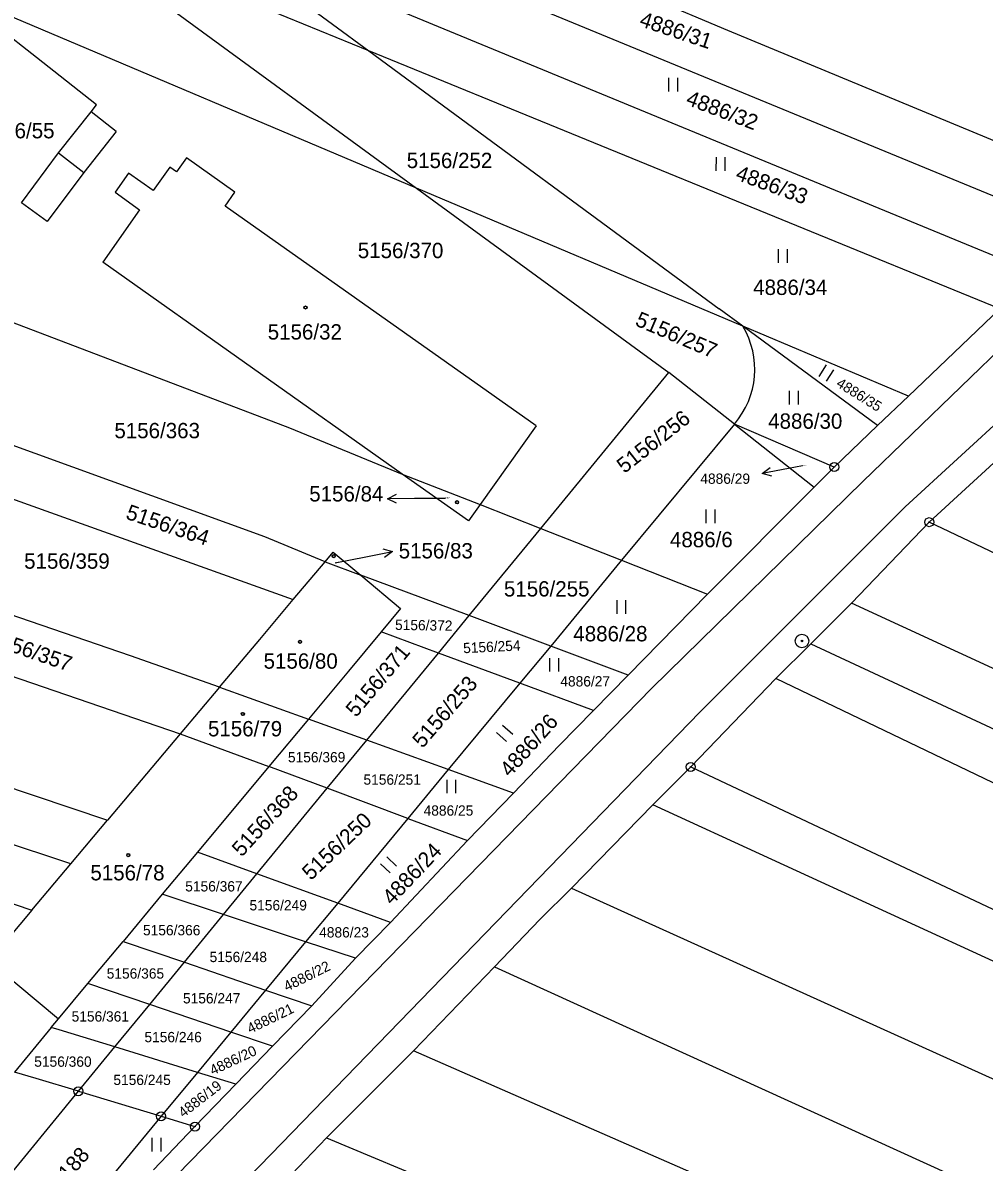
# Model space of a CAD drawing. Extents: x -593183 to -588034, y -1130415 to -1124994.
# Drawn here: x -590357.8 to -590251.3, y -1127573.6 to -1127447.3 of the extents above; entities that cross this region are included whole.
import ezdxf

# ---------------------------------------------------------------- set-up
doc = ezdxf.new("R2010")
doc.units = 0
for name, color, linetype in [('Vrstva 1', 7, 'Continuous'), ('Vrstva 16', 7, 'Continuous'), ('Vrstva 18', 7, 'Continuous'), ('Vrstva 19', 7, 'Continuous'), ('Vrstva 24', 7, 'Continuous'), ('Vrstva 25', 7, 'Continuous'), ('Vrstva 4', 7, 'Continuous')]:
    doc.layers.add(name, color=color, linetype=linetype)

msp = doc.modelspace()

# ---------------------------------------------------------------- linework, layer by layer
at = {"layer": 'Vrstva 1'}
for p, q in [((-590344.55, -1127420.76), (-590279.72, -1127448.13)), ((-590240.3, -1127470.62), (-590348.36, -1127426.07)), ((-590319.47, -1127450.41), (-590354.81, -1127435.94)), ((-590354.81, -1127435.94), (-590314.18, -1127465.64)), ((-590337.62, -1127437.03), (-590245.31, -1127475.16)), ((-590337.62, -1127437.03), (-590319.47, -1127450.41)), ((-590314.18, -1127465.64), (-590360.87, -1127445.88)), ((-590356.28, -1127451.17), (-590360.88, -1127447.56)), ((-590279.72, -1127448.13), (-590235.94, -1127466.27)), ((-590349.63, -1127456.39), (-590356.28, -1127451.17)), ((-590249.54, -1127479.03), (-590319.47, -1127450.41)), ((-590319.47, -1127450.41), (-590280.65, -1127479.01)), ((-590350.24, -1127457.17), (-590349.63, -1127456.39)), ((-590347.46, -1127459.36), (-590350.24, -1127457.17)), ((-590347.46, -1127459.36), (-590351.04, -1127463.9)), ((-590339.67, -1127462.27), (-590340.77, -1127463.82)), ((-590334.29, -1127466.08), (-590339.67, -1127462.27)), ((-590351.04, -1127463.9), (-590355.1, -1127469.32)), ((-590341.5, -1127463.3), (-590343.35, -1127465.92)), ((-590340.77, -1127463.82), (-590341.5, -1127463.3)), ((-590346.08, -1127463.98), (-590347.58, -1127466.1)), ((-590343.35, -1127465.92), (-590346.08, -1127463.98)), ((-590347.58, -1127466.1), (-590344.85, -1127468.04)), ((-590335.38, -1127467.63), (-590334.29, -1127466.08)), ((-590278.03, -1127480.94), (-590314.18, -1127465.64)), ((-590314.18, -1127465.64), (-590286.22, -1127486.08)), ((-590355.1, -1127469.32), (-590357.96, -1127467.28)), ((-590300.91, -1127491.99), (-590335.38, -1127467.63)), ((-590344.85, -1127468.04), (-590348.94, -1127473.83)), ((-590315.75, -1127497.33), (-590348.94, -1127473.83)), ((-590278.03, -1127480.94), (-590280.65, -1127479.01)), ((-590249.54, -1127479.03), (-590259.68, -1127488.71)), ((-590358.96, -1127480.48), (-590328.24, -1127492.22)), ((-590259.68, -1127488.71), (-590278.03, -1127480.94)), ((-590263.08, -1127491.96), (-590278.03, -1127480.94)), ((-590300.41, -1127503.36), (-590286.22, -1127486.08)), ((-590278.96, -1127491.8), (-590286.22, -1127486.08)), ((-590263.08, -1127491.96), (-590259.68, -1127488.71)), ((-590330.98, -1127504.3), (-590366.81, -1127491.3)), ((-590328.24, -1127492.22), (-590315.75, -1127497.33)), ((-590300.91, -1127491.99), (-590307.12, -1127500.72)), ((-590278.96, -1127491.8), (-590291.45, -1127506.89)), ((-590267.89, -1127496.55), (-590278.96, -1127491.8)), ((-590278.96, -1127491.8), (-590270.11, -1127498.77)), ((-590267.89, -1127496.55), (-590263.08, -1127491.96)), ((-590257.37, -1127502.66), (-590247.7, -1127493.75)), ((-590370.24, -1127496.02), (-590327.83, -1127511.24)), ((-590267.89, -1127496.55), (-590270.11, -1127498.77)), ((-590308.41, -1127502.53), (-590315.75, -1127497.33)), ((-590315.75, -1127497.33), (-590307.12, -1127500.72)), ((-590281.93, -1127510.63), (-590270.11, -1127498.77)), ((-590307.12, -1127500.72), (-590308.41, -1127502.53)), ((-590307.12, -1127500.72), (-590300.41, -1127503.36)), ((-590265.99, -1127511.64), (-590257.37, -1127502.66)), ((-590172.57, -1127543.17), (-590257.37, -1127502.66)), ((-590324.31, -1127507.06), (-590330.98, -1127504.3)), ((-590308.34, -1127513.02), (-590300.41, -1127503.36)), ((-590300.41, -1127503.36), (-590291.45, -1127506.89)), ((-590345.87, -1127517.46), (-590377.86, -1127506.52)), ((-590324.31, -1127507.06), (-590323.4, -1127505.98)), ((-590323.4, -1127505.98), (-590320.36, -1127508.53)), ((-590291.45, -1127506.89), (-590299.31, -1127516.39)), ((-590291.45, -1127506.89), (-590281.93, -1127510.63)), ((-590327.83, -1127511.24), (-590324.31, -1127507.06)), ((-590324.31, -1127507.06), (-590320.36, -1127508.53)), ((-590308.34, -1127513.02), (-590320.36, -1127508.53)), ((-590320.36, -1127508.53), (-590315.94, -1127512.24)), ((-590281.93, -1127510.63), (-590290.71, -1127519.6)), ((-590331.55, -1127515.66), (-590327.83, -1127511.24)), ((-590270.49, -1127516.14), (-590265.99, -1127511.64)), ((-590183.1, -1127549.93), (-590265.99, -1127511.64)), ((-590381.8, -1127511.95), (-590340.35, -1127526.11)), ((-590315.94, -1127512.24), (-590318.1, -1127514.83)), ((-590311.75, -1127517.17), (-590308.34, -1127513.02)), ((-590299.31, -1127516.39), (-590308.34, -1127513.02)), ((-590336, -1127520.94), (-590331.55, -1127515.66)), ((-590318.1, -1127514.83), (-590321.71, -1127519.16)), ((-590311.75, -1127517.17), (-590318.1, -1127514.83)), ((-590299.31, -1127516.39), (-590302.72, -1127520.51)), ((-590290.71, -1127519.6), (-590299.31, -1127516.39)), ((-590274.35, -1127519.98), (-590270.49, -1127516.14)), ((-590270.49, -1127516.14), (-590178.39, -1127559.15)), ((-590336, -1127520.94), (-590345.87, -1127517.46)), ((-590319.68, -1127526.82), (-590311.75, -1127517.17)), ((-590302.72, -1127520.51), (-590311.75, -1127517.17)), ((-590321.71, -1127519.16), (-590326.16, -1127524.49)), ((-590302.72, -1127520.51), (-590310.65, -1127530.08)), ((-590294.55, -1127523.52), (-590302.72, -1127520.51)), ((-590290.71, -1127519.6), (-590294.55, -1127523.52)), ((-590283.79, -1127529.78), (-590274.35, -1127519.98)), ((-590165.71, -1127572.29), (-590274.35, -1127519.98)), ((-590392, -1127521.06), (-590348.43, -1127535.7)), ((-590336, -1127520.94), (-590340.35, -1127526.11)), ((-590336, -1127520.94), (-590326.16, -1127524.49)), ((-590326.16, -1127524.49), (-590330.54, -1127529.74)), ((-590319.68, -1127526.82), (-590326.16, -1127524.49)), ((-590294.55, -1127523.52), (-590298.38, -1127527.43)), ((-590352.49, -1127540.53), (-590393.34, -1127526.97)), ((-590340.35, -1127526.11), (-590348.43, -1127535.7)), ((-590340.35, -1127526.11), (-590330.54, -1127529.74)), ((-590324.07, -1127532.16), (-590319.68, -1127526.82)), ((-590310.65, -1127530.08), (-590319.68, -1127526.82)), ((-590298.38, -1127527.43), (-590303.42, -1127532.69)), ((-590330.54, -1127529.74), (-590338.45, -1127539.23)), ((-590324.07, -1127532.16), (-590330.54, -1127529.74)), ((-590310.65, -1127530.08), (-590315.14, -1127535.51)), ((-590303.42, -1127532.69), (-590310.65, -1127530.08)), ((-590288, -1127533.99), (-590283.79, -1127529.78)), ((-590283.79, -1127529.78), (-590233.78, -1127553.38)), ((-590331.85, -1127541.63), (-590324.07, -1127532.16)), ((-590315.14, -1127535.51), (-590324.07, -1127532.16)), ((-590308.54, -1127537.93), (-590303.42, -1127532.69)), ((-590296.99, -1127543.23), (-590288, -1127533.99)), ((-590236.05, -1127557.88), (-590288, -1127533.99)), ((-590352.49, -1127540.53), (-590348.43, -1127535.7)), ((-590315.14, -1127535.51), (-590322.91, -1127544.89)), ((-590315.14, -1127535.51), (-590308.54, -1127537.93)), ((-590317.05, -1127547.02), (-590308.54, -1127537.93)), ((-590338.45, -1127539.23), (-590342.34, -1127543.9)), ((-590331.85, -1127541.63), (-590338.45, -1127539.23)), ((-590356.81, -1127545.66), (-590352.49, -1127540.53)), ((-590370.19, -1127541.08), (-590356.81, -1127545.66)), ((-590335.56, -1127546.15), (-590331.85, -1127541.63)), ((-590322.91, -1127544.89), (-590331.85, -1127541.63)), ((-590300.52, -1127546.7), (-590296.99, -1127543.23)), ((-590296.99, -1127543.23), (-590241.73, -1127568.26)), ((-590342.34, -1127543.9), (-590346.69, -1127549.12)), ((-590335.56, -1127546.15), (-590342.34, -1127543.9)), ((-590356.81, -1127545.66), (-590361.06, -1127550.72)), ((-590322.91, -1127544.89), (-590326.46, -1127549.17)), ((-590317.05, -1127547.02), (-590322.91, -1127544.89)), ((-590339.9, -1127551.44), (-590335.56, -1127546.15)), ((-590326.46, -1127549.17), (-590335.56, -1127546.15)), ((-590320.95, -1127551), (-590317.05, -1127547.02)), ((-590305.52, -1127551.96), (-590300.52, -1127546.7)), ((-590350.58, -1127553.79), (-590346.69, -1127549.12)), ((-590346.69, -1127549.12), (-590339.9, -1127551.44)), ((-590326.46, -1127549.17), (-590330.89, -1127554.52)), ((-590320.95, -1127551), (-590326.46, -1127549.17)), ((-590320.95, -1127551), (-590325.79, -1127556.27)), ((-590361.54, -1127551.28), (-590353.84, -1127557.69)), ((-590343.74, -1127556.12), (-590339.9, -1127551.44)), ((-590339.9, -1127551.44), (-590330.89, -1127554.52)), ((-590314.51, -1127561.27), (-590305.52, -1127551.96)), ((-590305.52, -1127551.96), (-590247.38, -1127578.43)), ((-590353.84, -1127557.69), (-590350.58, -1127553.79)), ((-590343.74, -1127556.12), (-590350.58, -1127553.79)), ((-590330.89, -1127554.52), (-590334.75, -1127559.18)), ((-590330.89, -1127554.52), (-590325.79, -1127556.27)), ((-590347.6, -1127560.82), (-590343.74, -1127556.12)), ((-590334.75, -1127559.18), (-590343.74, -1127556.12)), ((-590325.79, -1127556.27), (-590330.13, -1127560.75)), ((-590354.64, -1127558.66), (-590358.73, -1127563.61)), ((-590354.64, -1127558.66), (-590353.84, -1127557.69)), ((-590353.78, -1127558.92), (-590354.64, -1127558.66)), ((-590347.6, -1127560.82), (-590353.78, -1127558.92)), ((-590334.75, -1127559.18), (-590338.44, -1127563.64)), ((-590330.13, -1127560.75), (-590334.75, -1127559.18)), ((-590351.64, -1127565.73), (-590347.6, -1127560.82)), ((-590338.44, -1127563.64), (-590347.6, -1127560.82)), ((-590330.13, -1127560.75), (-590334.18, -1127564.95)), ((-590324.13, -1127570.9), (-590314.51, -1127561.27)), ((-590253.13, -1127588.11), (-590314.51, -1127561.27)), ((-590356.3, -1127564.32), (-590358.73, -1127563.61)), ((-590338.44, -1127563.64), (-590342.47, -1127568.51)), ((-590334.18, -1127564.95), (-590338.44, -1127563.64)), ((-590351.64, -1127565.73), (-590356.3, -1127564.32)), ((-590334.18, -1127564.95), (-590338.72, -1127569.65)), ((-590363.54, -1127580.21), (-590351.64, -1127565.73)), ((-590351.64, -1127565.73), (-590342.47, -1127568.51)), ((-590342.47, -1127568.51), (-590358.87, -1127588.32)), ((-590342.47, -1127568.51), (-590338.72, -1127569.65)), ((-590338.72, -1127569.65), (-590343.33, -1127574.46)), ((-590328.8, -1127575.77), (-590324.13, -1127570.9)), ((-590324.13, -1127570.9), (-590258.24, -1127598.35))]:
    msp.add_line(p, q, dxfattribs=at)
msp.add_arc((-590285.93, -1127485.73), 9.24, 318.9783, 31.2325, dxfattribs=at)
at = {"layer": 'Vrstva 16'}
for p, q in [((-590271.4, -1127496.41), (-590272.94, -1127496.71)), ((-590310.95, -1127500.02), (-590314.4, -1127500.04)), ((-590323.2, -1127507.16), (-590319.78, -1127506.49))]:
    msp.add_line(p, q, dxfattribs=at)
at = {"layer": 'Vrstva 24'}
for centre, radius in [((-590267.89, -1127496.55), 0.5), ((-590267.89, -1127496.55), 0.0327), ((-590257.37, -1127502.66), 0.5), ((-590257.37, -1127502.66), 0.0327), ((-590271.47, -1127515.83), 0.75), ((-590271.47, -1127515.83), 0.0903), ((-590283.79, -1127529.78), 0.5), ((-590283.79, -1127529.78), 0.0327), ((-590351.64, -1127565.73), 0.5), ((-590351.64, -1127565.73), 0.0327), ((-590342.47, -1127568.51), 0.5), ((-590342.47, -1127568.51), 0.0327), ((-590338.72, -1127569.65), 0.5), ((-590338.72, -1127569.65), 0.0327)]:
    msp.add_circle(centre, radius, dxfattribs=at)
at = {"layer": 'Vrstva 25'}
for p, q in [((-590286.25, -1127453.43), (-590286.25, -1127454.93)), ((-590285.22, -1127454.93), (-590285.22, -1127453.43)), ((-590280.99, -1127462.21), (-590281, -1127463.71)), ((-590279.98, -1127463.72), (-590279.96, -1127462.22)), ((-590274.1, -1127472.41), (-590274.1, -1127473.91)), ((-590273.08, -1127473.91), (-590273.08, -1127472.41)), ((-590268.8, -1127485.22), (-590269.59, -1127486.5)), ((-590268.73, -1127487.04), (-590267.93, -1127485.76)), ((-590272.88, -1127488.11), (-590272.88, -1127489.61)), ((-590271.85, -1127489.61), (-590271.85, -1127488.11)), ((-590272.94, -1127496.71), (-590275.89, -1127497.27)), ((-590314.4, -1127500.04), (-590317.4, -1127500.06)), ((-590282.1, -1127501.27), (-590282.1, -1127502.77)), ((-590281.08, -1127502.77), (-590281.08, -1127501.27)), ((-590319.78, -1127506.49), (-590316.84, -1127505.91)), ((-590291.99, -1127511.32), (-590291.99, -1127512.82)), ((-590290.97, -1127512.82), (-590290.97, -1127511.32)), ((-590299.43, -1127517.73), (-590299.43, -1127519.23)), ((-590298.41, -1127519.23), (-590298.41, -1127517.73)), ((-590303.52, -1127526.21), (-590304.64, -1127525.21)), ((-590305.32, -1127525.97), (-590304.2, -1127526.97)), ((-590310.82, -1127531.2), (-590310.82, -1127532.7)), ((-590309.8, -1127532.7), (-590309.8, -1127531.2)), ((-590318.18, -1127540.51), (-590317.09, -1127541.54)), ((-590316.38, -1127540.8), (-590317.47, -1127539.77)), ((-590343.5, -1127570.9), (-590343.5, -1127572.4)), ((-590342.47, -1127572.4), (-590342.47, -1127570.9))]:
    msp.add_line(p, q, dxfattribs=at)
for points in [[(-590274.81, -1127497.58), (-590275.89, -1127497.27), (-590275, -1127496.6)], [(-590316.4, -1127500.55), (-590317.4, -1127500.06), (-590316.4, -1127499.55)], [(-590317.91, -1127505.61), (-590316.84, -1127505.91), (-590317.72, -1127506.59)]]:
    msp.add_lwpolyline(points, dxfattribs=at)
for centre, radius in [((-590326.47, -1127478.87), 0.175), ((-590326.47, -1127478.87), 0.15), ((-590309.68, -1127500.45), 0.175), ((-590309.68, -1127500.45), 0.15), ((-590323.35, -1127506.43), 0.175), ((-590323.35, -1127506.43), 0.15), ((-590327.08, -1127515.92), 0.175), ((-590327.08, -1127515.92), 0.15), ((-590333.41, -1127523.92), 0.175), ((-590333.41, -1127523.92), 0.15), ((-590346.11, -1127539.56), 0.175), ((-590346.11, -1127539.56), 0.15)]:
    msp.add_circle(centre, radius, dxfattribs=at)
at = {"layer": 'Vrstva 4'}
for p, q in [((-590353.83, -1127461.71), (-590350.24, -1127457.17)), ((-590357.96, -1127467.28), (-590353.83, -1127461.71)), ((-590353.83, -1127461.71), (-590351.04, -1127463.9)), ((-590264.74, -1127498.16), (-590247.89, -1127481.88)), ((-590244.61, -1127486.76), (-590260.03, -1127500.98)), ((-590288.1, -1127521.05), (-590264.74, -1127498.16)), ((-590260.03, -1127500.98), (-590282.77, -1127523.71)), ((-590340.71, -1127575), (-590288.1, -1127521.05)), ((-590282.77, -1127523.71), (-590336.28, -1127578.86))]:
    msp.add_line(p, q, dxfattribs=at)

# ---------------------------------------------------------------- texts
at = {"layer": 'Vrstva 16'}
for s, height, p in [('4886/29', 1.14, (-590282.73, -1127498.41)), ('5156/84', 1.7, (-590326.06, -1127500.37)), ('5156/83', 1.7, (-590316.15, -1127506.68))]:
    msp.add_text(s, height=height, dxfattribs=at).set_placement(p)
at = {"layer": 'Vrstva 18'}
for s, height, rotation, p in [('4886/31', 1.7, 341.4982, (-590289.58, -1127447.64)), ('4886/32', 1.7, 339.248, (-590284.43, -1127456.34)), ('4886/33', 1.7, 339.9654, (-590278.93, -1127464.65)), ('5156/257', 1.7, 336.8937, (-590290.06, -1127480.82)), ('4886/35', 1.14, 328.0708, (-590267.76, -1127487.55)), ('5156/256', 1.7, 38.191, (-590291.14, -1127497.32)), ('5156/364', 1.7, 341.4131, (-590346.49, -1127502.26)), ('5156/372', 1.14, 359.0434, (-590316.56, -1127514.6)), ('5156/357', 1.7, 340.9631, (-590361.67, -1127516.14)), ('5156/371', 1.7, 49.9697, (-590320.87, -1127524.37)), ('5156/254', 1.14, 2.7927, (-590308.98, -1127517.19)), ('5156/253', 1.7, 49.0856, (-590313.51, -1127527.8)), ('4886/26', 1.7, 48.3664, (-590303.83, -1127531)), ('5156/368', 1.7, 47.6025, (-590333.54, -1127539.84)), ('5156/250', 1.7, 43.3917, (-590325.88, -1127542.44)), ('4886/24', 1.7, 46.5482, (-590316.89, -1127545.19)), ('4886/22', 1.14, 26.4474, (-590328.54, -1127554.7)), ('4886/21', 1.14, 25.9249, (-590332.6, -1127559.37)), ('4886/20', 1.14, 25.2624, (-590336.75, -1127563.99)), ('4886/19', 1.14, 37.668, (-590340.01, -1127568.71)), ('5156/188', 1.7, 49.1117, (-590356.49, -1127580.02))]:
    msp.add_text(s, height=height, rotation=rotation, dxfattribs=at).set_placement(p)
for s, height, p in [('5156/55', 1.7, (-590362.5, -1127460.12)), ('5156/252', 1.7, (-590315.26, -1127463.42)), ('5156/370', 1.7, (-590320.68, -1127473.4)), ('4886/34', 1.7, (-590276.87, -1127477.48)), ('5156/363', 1.7, (-590347.65, -1127493.36)), ('4886/30', 1.7, (-590275.21, -1127492.31)), ('4886/29', 0.1, (-590271.4, -1127496.41)), ('4886/6', 1.7, (-590286.09, -1127505.44)), ('5156/359', 1.7, (-590357.65, -1127507.82)), ('5156/255', 1.7, (-590304.49, -1127510.9)), ('4886/28', 1.7, (-590296.8, -1127515.87)), ('4886/27', 1.14, (-590298.24, -1127520.87)), ('5156/369', 1.14, (-590328.42, -1127529.28)), ('5156/251', 1.14, (-590320.05, -1127531.76)), ('4886/25', 1.14, (-590313.39, -1127535.19)), ('5156/367', 1.14, (-590339.8, -1127543.59)), ('5156/249', 1.14, (-590332.68, -1127545.69)), ('5156/366', 1.14, (-590344.48, -1127548.45)), ('4886/23', 1.14, (-590324.96, -1127548.69)), ('5156/248', 1.14, (-590337.1, -1127551.42)), ('5156/365', 1.14, (-590348.5, -1127553.25)), ('5156/247', 1.14, (-590340.05, -1127556)), ('5156/361', 1.14, (-590352.39, -1127558.01)), ('5156/246', 1.14, (-590344.32, -1127560.3)), ('5156/360', 1.14, (-590356.53, -1127563.02)), ('5156/245', 1.14, (-590347.76, -1127565.04))]:
    msp.add_text(s, height=height, dxfattribs=at).set_placement(p)
at = {"layer": 'Vrstva 19'}
for s, height, p in [('5156/32', 1.7, (-590330.66, -1127482.42)), ('5156/84', 0.1, (-590310.95, -1127500.02)), ('5156/83', 0.1, (-590323.2, -1127507.16)), ('5156/80', 1.7, (-590331.12, -1127518.9)), ('5156/79', 1.7, (-590337.28, -1127526.4)), ('5156/78', 1.7, (-590350.31, -1127542.36))]:
    msp.add_text(s, height=height, dxfattribs=at).set_placement(p)

doc.saveas('drawing.dxf')
